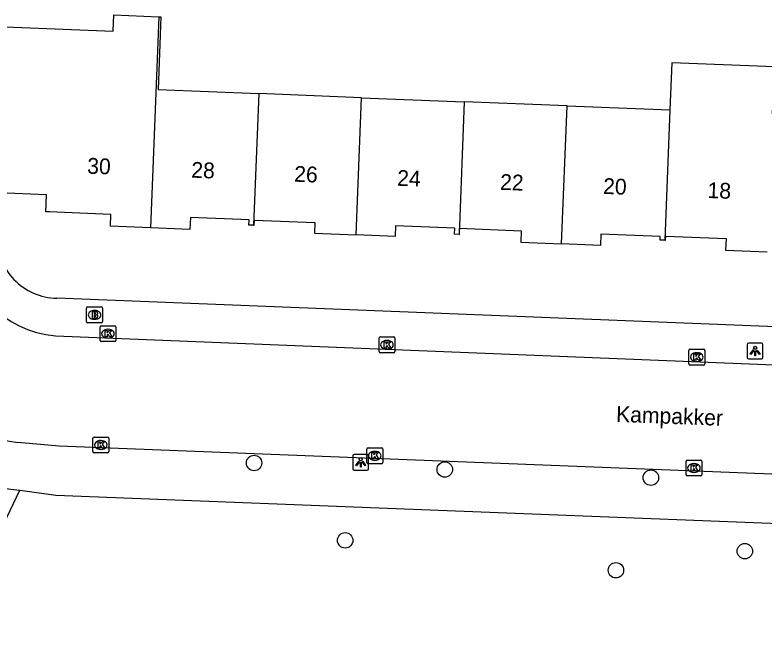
# Model space of a CAD drawing. Extents: x 161355 to 162026, y 386504 to 387459.
# Drawn here: x 161497.35 to 161544.79, y 386538.26 to 386577.95 of the extents above; entities that cross this region are included whole.
import ezdxf

# ---------------------------------------------------------------- set-up
doc = ezdxf.new("R2010")
doc.units = 0
for name, color, linetype in [('IMGEO_Boom', 7, 'Continuous'), ('IMGEO_Brandkraan', 7, 'Continuous'), ('IMGEO_Groenvoorziening', 7, 'Continuous'), ('IMGEO_Kolk', 7, 'Continuous'), ('IMGEO_Lichtpunt', 7, 'Continuous'), ('IMGEO_Openbare_ruimte_label', 7, 'Continuous'), ('IMGEO_Pand', 7, 'Continuous'), ('IMGEO_Pand_nummerreeks', 7, 'Continuous'), ('IMGEO_Rijbaan_lokaal_open', 7, 'Continuous'), ('IMGEO_Voetpad_open', 7, 'Continuous')]:
    doc.layers.add(name, color=color, linetype=linetype)

msp = doc.modelspace()

# ---------------------------------------------------------------- linework, layer by layer
at = {"layer": 'IMGEO_Boom'}
for centre in [(161512.472, 386549.589), (161524.533, 386549.176), (161537.572, 386548.66), (161518.235, 386544.692), (161543.512, 386544.005), (161535.359, 386542.799)]:
    msp.add_circle(centre, 0.489, dxfattribs=at)
at = {"layer": 'IMGEO_Brandkraan'}
for p, q in [((161501.879, 386558.539), (161501.879, 386559.391)), ((161501.954, 386559.465), (161502.806, 386559.465)), ((161502.88, 386559.391), (161502.88, 386558.539)), ((161502.367, 386559.245), (161502.392, 386559.245)), ((161502.806, 386558.465), (161501.954, 386558.465)), ((161502.39, 386558.685), (161502.365, 386558.685))]:
    msp.add_line(p, q, dxfattribs=at)
for points in [[(161501.879, 386558.539), (161501.879, 386559.391)], [(161501.954, 386559.465), (161502.806, 386559.465)], [(161502.88, 386559.391), (161502.88, 386558.539)], [(161502.227, 386559.165), (161502.227, 386558.765), (161502.44, 386558.765)], [(161502.458, 386559.165), (161502.227, 386559.165)], [(161502.406, 386559.084), (161502.352, 386559.084), (161502.352, 386559.008)], [(161502.352, 386559.008), (161502.405, 386559.008)], [(161502.414, 386558.932), (161502.352, 386558.932), (161502.352, 386558.851)], [(161502.806, 386558.465), (161501.954, 386558.465)], [(161502.352, 386558.851), (161502.414, 386558.851)]]:
    msp.add_lwpolyline(points, dxfattribs=at)
for centre, radius, start, end in [((161501.956, 386559.389), 0.0765, 91.552, 178.448), ((161501.956, 386559.389), 0.0765, 91.552, 178.448), ((161502.804, 386559.389), 0.0765, 1.552, 88.448), ((161502.804, 386559.389), 0.0765, 1.552, 88.448), ((161502.407, 386559.046), 0.0379, 267.8285, 90.9355), ((161502.415, 386558.891), 0.0404, 269.8759, 90.5077), ((161502.462, 386559.02), 0.145, 59.4692, 91.5367), ((161502.487, 386559.067), 0.0922, 285.5137, 58.1501), ((161502.492, 386558.875), 0.105, 301.3115, 78.989), ((161501.956, 386558.541), 0.0765, 181.552, 268.448), ((161501.956, 386558.541), 0.0765, 181.552, 268.448), ((161502.446, 386559.016), 0.251, 268.6676, 293.5347), ((161502.804, 386558.541), 0.0765, 271.552, 358.448), ((161502.804, 386558.541), 0.0765, 271.552, 358.448)]:
    msp.add_arc(centre, radius, start, end, dxfattribs=at)
for centre, major_axis, ratio, start_param, end_param in [((161502.366, 386558.965), (-0.387, 0.002), 0.722429, 4.712389, 7.853982), ((161502.391, 386558.965), (-0.39, 0.002), 0.717154, 1.570796, 4.712389)]:
    msp.add_ellipse(centre, major_axis=major_axis, ratio=ratio, start_param=start_param, end_param=end_param, dxfattribs=at)
at = {"layer": 'IMGEO_Groenvoorziening'}
msp.add_lwpolyline([(161519.084, 386522.422), (161518.994, 386523.054), (161518.64, 386523.905), (161518.184, 386524.49), (161517.067, 386525.025), (161510.29, 386526.191), (161505.542, 386526.338), (161500, 386529.235), (161498.426, 386530.057), (161491.273, 386534.461), (161497.644, 386547.873)], dxfattribs=at)
at = {"layer": 'IMGEO_Kolk'}
for p, q in [((161502.726, 386557.351), (161502.726, 386558.203)), ((161502.801, 386558.277), (161503.653, 386558.277)), ((161503.214, 386558.057), (161503.239, 386558.057)), ((161503.727, 386558.203), (161503.727, 386557.351)), ((161503.237, 386557.497), (161503.212, 386557.497)), ((161520.374, 386556.642), (161520.374, 386557.494)), ((161520.449, 386557.568), (161521.301, 386557.568)), ((161521.375, 386557.494), (161521.375, 386556.642)), ((161503.653, 386557.277), (161502.801, 386557.277)), ((161520.862, 386557.348), (161520.887, 386557.348)), ((161521.301, 386556.568), (161520.449, 386556.568)), ((161520.885, 386556.788), (161520.86, 386556.788)), ((161539.976, 386555.865), (161539.976, 386556.717)), ((161540.051, 386556.791), (161540.903, 386556.791)), ((161540.464, 386556.571), (161540.489, 386556.571)), ((161540.977, 386556.717), (161540.977, 386555.865)), ((161540.903, 386555.791), (161540.051, 386555.791)), ((161540.487, 386556.011), (161540.462, 386556.011)), ((161502.278, 386550.306), (161502.278, 386551.158)), ((161502.353, 386551.232), (161503.205, 386551.232)), ((161502.766, 386551.012), (161502.791, 386551.012)), ((161503.279, 386551.158), (161503.279, 386550.306)), ((161502.789, 386550.452), (161502.764, 386550.452)), ((161519.606, 386549.62), (161519.606, 386550.472)), ((161519.681, 386550.546), (161520.533, 386550.546)), ((161520.607, 386550.472), (161520.607, 386549.62)), ((161503.205, 386550.232), (161502.353, 386550.232)), ((161520.094, 386550.326), (161520.119, 386550.326)), ((161520.533, 386549.546), (161519.681, 386549.546)), ((161520.117, 386549.766), (161520.092, 386549.766)), ((161539.797, 386548.847), (161539.797, 386549.699)), ((161539.872, 386549.773), (161540.724, 386549.773)), ((161540.285, 386549.553), (161540.31, 386549.553)), ((161540.798, 386549.699), (161540.798, 386548.847)), ((161540.308, 386548.993), (161540.283, 386548.993)), ((161540.724, 386548.773), (161539.872, 386548.773))]:
    msp.add_line(p, q, dxfattribs=at)
for points in [[(161502.726, 386557.351), (161502.726, 386558.203)], [(161502.801, 386558.277), (161503.653, 386558.277)], [(161503.047, 386557.977), (161503.17, 386557.977), (161503.17, 386557.826), (161503.3, 386557.977), (161503.464, 386557.977), (161503.318, 386557.826), (161503.471, 386557.577), (161503.319, 386557.577), (161503.234, 386557.741), (161503.17, 386557.674), (161503.17, 386557.577), (161503.047, 386557.577), (161503.047, 386557.977)], [(161503.727, 386558.203), (161503.727, 386557.351)], [(161520.374, 386556.642), (161520.374, 386557.494)], [(161520.449, 386557.568), (161521.301, 386557.568)], [(161521.375, 386557.494), (161521.375, 386556.642)], [(161503.653, 386557.277), (161502.801, 386557.277)], [(161520.695, 386557.268), (161520.818, 386557.268), (161520.818, 386557.117), (161520.948, 386557.268), (161521.112, 386557.268), (161520.966, 386557.117), (161521.119, 386556.868), (161520.967, 386556.868), (161520.882, 386557.032), (161520.818, 386556.965), (161520.818, 386556.868), (161520.695, 386556.868), (161520.695, 386557.268)], [(161521.301, 386556.568), (161520.449, 386556.568)], [(161539.976, 386555.865), (161539.976, 386556.717)], [(161540.051, 386556.791), (161540.903, 386556.791)], [(161540.977, 386556.717), (161540.977, 386555.865)], [(161540.297, 386556.491), (161540.42, 386556.491), (161540.42, 386556.34), (161540.55, 386556.491), (161540.714, 386556.491), (161540.568, 386556.34), (161540.721, 386556.091), (161540.569, 386556.091), (161540.484, 386556.255), (161540.42, 386556.188), (161540.42, 386556.091), (161540.297, 386556.091), (161540.297, 386556.491)], [(161540.903, 386555.791), (161540.051, 386555.791)], [(161502.278, 386550.306), (161502.278, 386551.158)], [(161502.353, 386551.232), (161503.205, 386551.232)], [(161502.599, 386550.932), (161502.722, 386550.932), (161502.722, 386550.781), (161502.852, 386550.932), (161503.016, 386550.932), (161502.87, 386550.781), (161503.023, 386550.532), (161502.871, 386550.532), (161502.786, 386550.696), (161502.722, 386550.629), (161502.722, 386550.532), (161502.599, 386550.532), (161502.599, 386550.932)], [(161503.279, 386551.158), (161503.279, 386550.306)], [(161519.606, 386549.62), (161519.606, 386550.472)], [(161519.681, 386550.546), (161520.533, 386550.546)], [(161520.607, 386550.472), (161520.607, 386549.62)], [(161503.205, 386550.232), (161502.353, 386550.232)], [(161519.927, 386550.246), (161520.05, 386550.246), (161520.05, 386550.095), (161520.18, 386550.246), (161520.344, 386550.246), (161520.198, 386550.095), (161520.351, 386549.846), (161520.199, 386549.846), (161520.114, 386550.01), (161520.05, 386549.943), (161520.05, 386549.846), (161519.927, 386549.846), (161519.927, 386550.246)], [(161520.533, 386549.546), (161519.681, 386549.546)], [(161539.797, 386548.847), (161539.797, 386549.699)], [(161539.872, 386549.773), (161540.724, 386549.773)], [(161540.118, 386549.473), (161540.241, 386549.473), (161540.241, 386549.322), (161540.371, 386549.473), (161540.535, 386549.473), (161540.389, 386549.322), (161540.542, 386549.073), (161540.39, 386549.073), (161540.305, 386549.237), (161540.241, 386549.17), (161540.241, 386549.073), (161540.118, 386549.073), (161540.118, 386549.473)], [(161540.798, 386549.699), (161540.798, 386548.847)], [(161540.724, 386548.773), (161539.872, 386548.773)]]:
    msp.add_lwpolyline(points, dxfattribs=at)
for centre, start, end in [((161502.803, 386558.201), 91.552, 178.448), ((161502.803, 386558.201), 91.552, 178.448), ((161503.651, 386558.201), 1.552, 88.448), ((161503.651, 386558.201), 1.552, 88.448), ((161520.451, 386557.492), 91.552, 178.448), ((161520.451, 386557.492), 91.552, 178.448), ((161521.299, 386557.492), 1.552, 88.448), ((161521.299, 386557.492), 1.552, 88.448), ((161502.803, 386557.353), 181.552, 268.448), ((161502.803, 386557.353), 181.552, 268.448), ((161503.651, 386557.353), 271.552, 358.448), ((161503.651, 386557.353), 271.552, 358.448), ((161520.451, 386556.644), 181.552, 268.448), ((161520.451, 386556.644), 181.552, 268.448), ((161521.299, 386556.644), 271.552, 358.448), ((161521.299, 386556.644), 271.552, 358.448), ((161540.053, 386556.715), 91.552, 178.448), ((161540.053, 386556.715), 91.552, 178.448), ((161540.901, 386556.715), 1.552, 88.448), ((161540.901, 386556.715), 1.552, 88.448), ((161540.053, 386555.867), 181.552, 268.448), ((161540.053, 386555.867), 181.552, 268.448), ((161540.901, 386555.867), 271.552, 358.448), ((161540.901, 386555.867), 271.552, 358.448), ((161502.355, 386551.156), 91.552, 178.448), ((161502.355, 386551.156), 91.552, 178.448), ((161503.203, 386551.156), 1.552, 88.448), ((161503.203, 386551.156), 1.552, 88.448), ((161519.683, 386550.47), 91.552, 178.448), ((161519.683, 386550.47), 91.552, 178.448), ((161520.531, 386550.47), 1.552, 88.448), ((161520.531, 386550.47), 1.552, 88.448), ((161502.355, 386550.308), 181.552, 268.448), ((161502.355, 386550.308), 181.552, 268.448), ((161503.203, 386550.308), 271.552, 358.448), ((161503.203, 386550.308), 271.552, 358.448), ((161519.683, 386549.622), 181.552, 268.448), ((161519.683, 386549.622), 181.552, 268.448), ((161520.531, 386549.622), 271.552, 358.448), ((161520.531, 386549.622), 271.552, 358.448), ((161539.874, 386549.697), 91.552, 178.448), ((161539.874, 386549.697), 91.552, 178.448), ((161540.722, 386549.697), 1.552, 88.448), ((161540.722, 386549.697), 1.552, 88.448), ((161539.874, 386548.849), 181.552, 268.448), ((161539.874, 386548.849), 181.552, 268.448), ((161540.722, 386548.849), 271.552, 358.448), ((161540.722, 386548.849), 271.552, 358.448)]:
    msp.add_arc(centre, 0.0765, start, end, dxfattribs=at)
for centre, major_axis, ratio, start_param, end_param in [((161503.213, 386557.777), (-0.387, 0.002), 0.722429, 4.712389, 7.853982), ((161503.238, 386557.777), (-0.39, 0.002), 0.717154, 1.570796, 4.712389), ((161520.861, 386557.068), (-0.387, 0.002), 0.722429, 4.712389, 7.853982), ((161520.886, 386557.068), (-0.39, 0.002), 0.717154, 1.570796, 4.712389), ((161540.463, 386556.291), (-0.387, 0.002), 0.722429, 4.712389, 7.853982), ((161540.488, 386556.291), (-0.39, 0.002), 0.717154, 1.570796, 4.712389), ((161502.765, 386550.732), (-0.387, 0.002), 0.722429, 4.712389, 7.853982), ((161502.79, 386550.732), (-0.39, 0.002), 0.717154, 1.570796, 4.712389), ((161520.093, 386550.046), (-0.387, 0.002), 0.722429, 4.712389, 7.853982), ((161520.118, 386550.046), (-0.39, 0.002), 0.717154, 1.570796, 4.712389), ((161540.284, 386549.273), (-0.387, 0.002), 0.722429, 4.712389, 7.853982), ((161540.309, 386549.273), (-0.39, 0.002), 0.717154, 1.570796, 4.712389)]:
    msp.add_ellipse(centre, major_axis=major_axis, ratio=ratio, start_param=start_param, end_param=end_param, dxfattribs=at)
at = {"layer": 'IMGEO_Lichtpunt'}
for p, q in [((161543.666, 386557.078), (161543.666, 386556.271)), ((161543.666, 386557.078), (161543.666, 386556.271)), ((161544.568, 386557.173), (161543.76, 386557.173)), ((161544.568, 386557.173), (161543.76, 386557.173)), ((161544.662, 386556.271), (161544.662, 386557.078)), ((161544.662, 386556.271), (161544.662, 386557.078)), ((161543.76, 386556.177), (161544.568, 386556.177)), ((161543.76, 386556.177), (161544.568, 386556.177)), ((161518.718, 386550.032), (161518.718, 386549.225)), ((161518.718, 386550.032), (161518.718, 386549.225)), ((161519.62, 386550.127), (161518.812, 386550.127)), ((161519.62, 386550.127), (161518.812, 386550.127)), ((161519.714, 386549.225), (161519.714, 386550.032)), ((161519.714, 386549.225), (161519.714, 386550.032)), ((161518.812, 386549.131), (161519.62, 386549.131)), ((161518.812, 386549.131), (161519.62, 386549.131))]:
    msp.add_line(p, q, dxfattribs=at)
for points in [[(161544.04, 386556.742), (161544.079, 386556.714), (161543.891, 386556.452), (161543.853, 386556.479), (161544.04, 386556.742)], [(161544.142, 386556.694), (161544.189, 386556.694), (161544.189, 386556.372), (161544.142, 386556.372), (161544.142, 386556.694)], [(161544.252, 386556.714), (161544.29, 386556.741), (161544.477, 386556.479), (161544.438, 386556.451), (161544.252, 386556.714)], [(161519.092, 386549.696), (161519.131, 386549.668), (161518.943, 386549.406), (161518.905, 386549.433), (161519.092, 386549.696)], [(161519.194, 386549.648), (161519.241, 386549.648), (161519.241, 386549.326), (161519.194, 386549.326), (161519.194, 386549.648)], [(161519.304, 386549.668), (161519.342, 386549.695), (161519.529, 386549.433), (161519.49, 386549.405), (161519.304, 386549.668)]]:
    msp.add_lwpolyline(points, dxfattribs=at)
for centre in [(161544.165, 386556.876), (161519.217, 386549.83)]:
    msp.add_circle(centre, 0.0994, dxfattribs=at)
for centre, start, end in [((161543.76, 386557.078), 90, 180), ((161543.76, 386557.078), 90, 180), ((161544.568, 386557.078), 0, 90), ((161544.568, 386557.078), 0, 90), ((161543.76, 386556.271), 180, 270), ((161543.76, 386556.271), 180, 270), ((161544.568, 386556.271), 270, 0), ((161544.568, 386556.271), 270, 360), ((161518.812, 386550.032), 90, 180), ((161518.812, 386550.032), 90, 180), ((161519.62, 386550.032), 0, 90), ((161519.62, 386550.032), 0, 90), ((161518.812, 386549.225), 180, 270), ((161518.812, 386549.225), 180, 270), ((161519.62, 386549.225), 270, 0), ((161519.62, 386549.225), 270, 360)]:
    msp.add_arc(centre, 0.0946, start, end, dxfattribs=at)
at = {"layer": 'IMGEO_Pand'}
for points in [[(161496.735, 386577.195), (161503.551, 386576.926), (161503.591, 386577.949), (161506.447, 386577.836)], [(161506.447, 386577.836), (161505.92, 386564.475)], [(161506.447, 386577.836), (161506.579, 386577.831), (161506.397, 386573.222), (161512.766, 386572.971)], [(161545.274, 386571.691), (161545.391, 386574.668), (161538.89, 386574.924), (161538.772, 386571.947)], [(161512.766, 386572.971), (161512.437, 386564.636)], [(161519.268, 386572.715), (161512.766, 386572.971)], [(161518.925, 386564.028), (161519.268, 386572.715)], [(161519.268, 386572.715), (161525.769, 386572.459)], [(161525.769, 386572.459), (161525.438, 386564.061)], [(161532.271, 386572.203), (161525.769, 386572.459)], [(161531.926, 386563.458), (161532.271, 386572.203)], [(161532.271, 386572.203), (161538.772, 386571.947)], [(161538.772, 386571.947), (161538.447, 386563.691)], [(161505.92, 386564.475), (161503.381, 386564.575), (161503.411, 386565.329), (161500, 386565.463), (161499.562, 386565.48), (161499.295, 386565.492), (161499.338, 386566.562), (161496.321, 386566.684)], [(161512.437, 386564.636), (161512.141, 386564.647), (161512.155, 386564.989), (161508.446, 386565.135), (161508.416, 386564.377), (161505.92, 386564.475)], [(161512.437, 386564.636), (161512.478, 386564.634), (161512.49, 386564.964), (161516.313, 386564.813), (161516.286, 386564.132), (161518.925, 386564.028)], [(161525.438, 386564.061), (161525.158, 386564.072), (161525.173, 386564.456), (161521.418, 386564.604), (161521.391, 386563.931), (161518.925, 386564.028)], [(161525.438, 386564.061), (161525.459, 386564.06), (161525.474, 386564.445), (161529.366, 386564.292), (161529.337, 386563.56), (161531.926, 386563.458)], [(161538.447, 386563.691), (161538.156, 386563.703), (161538.165, 386563.932), (161534.411, 386564.08), (161534.383, 386563.361), (161531.926, 386563.458)], [(161538.447, 386563.691), (161538.506, 386563.689), (161538.517, 386563.953), (161542.328, 386563.803), (161542.299, 386563.06), (161544.929, 386562.957)]]:
    msp.add_lwpolyline(points, dxfattribs=at)
at = {"layer": 'IMGEO_Rijbaan_lokaal_open'}
for points in [[(161499.912, 386557.647), (161599.714, 386553.61)], [(161599.434, 386546.759), (161500.134, 386550.654), (161497.521, 386550.877)]]:
    msp.add_lwpolyline(points, dxfattribs=at)
for centre, radius, start, end in [((161500.378, 386563.902), 6.272, 179.4149, 265.7397), ((161499.197, 386562.794), 12.035, 183.2937, 261.9956)]:
    msp.add_arc(centre, radius, start, end, dxfattribs=at)
at = {"layer": 'IMGEO_Voetpad_open'}
for points in [[(161598.914, 386556.074), (161500, 386560.017)], [(161497.644, 386547.873), (161499.936, 386547.558), (161603.247, 386543.507), (161602.987, 386538.947)]]:
    msp.add_lwpolyline(points, dxfattribs=at)
for centre, radius, start, end in [((161500.065, 386563.876), 3.859, 178.5234, 269.0376), ((161498.862, 386562.1), 14.279, 228.7473, 265.1088)]:
    msp.add_arc(centre, radius, start, end, dxfattribs=at)

# ---------------------------------------------------------------- texts
at = {"layer": 'IMGEO_Openbare_ruimte_label'}
msp.add_text('Kampakker', height=1, rotation=357.8216, dxfattribs=at).set_placement((161535.356, 386552.197))
at = {"layer": 'IMGEO_Pand_nummerreeks'}
for s, rotation, p in [('30', 357.7368, (161501.9, 386567.91)), ('28', 357.7408, (161508.484, 386567.655)), ('26', 357.7425, (161514.993, 386567.399)), ('24', 357.7408, (161521.506, 386567.142)), ('22', 357.7425, (161528.016, 386566.885)), ('20', 357.7408, (161534.535, 386566.627)), ('18', 357.7425, (161541.138, 386566.367))]:
    msp.add_text(s, height=1, rotation=rotation, dxfattribs=at).set_placement(p)

doc.saveas('drawing.dxf')
